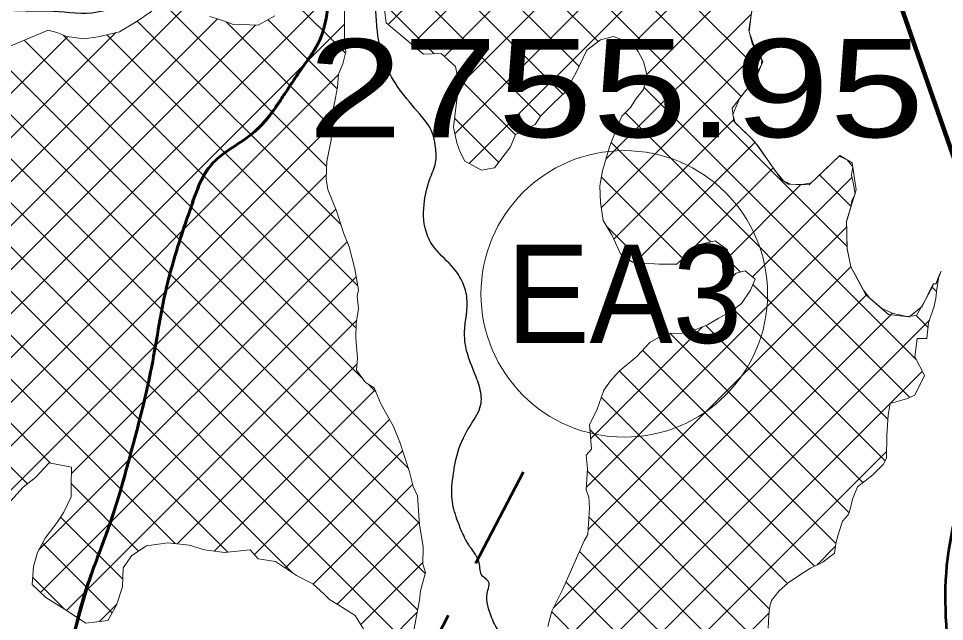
# Model space of a CAD drawing. Extents: x -1643653 to 4543381, y 1624270 to 13878484.
# Drawn here: x 749282 to 754001, y 8962515 to 8965588 of the extents above; entities that cross this region are included whole.
import ezdxf
from ezdxf.enums import TextEntityAlignment as Align

# ---------------------------------------------------------------- set-up
doc = ezdxf.new("R2010")
doc.units = 0
doc.header["$LTSCALE"] = 200
doc.linetypes.add('MEDIUM_DASHED', pattern=[4.5, 3, -1.5])
for name, color, linetype, lineweight in [('1', 7, 'Continuous', 13), ('10', 7, 'MEDIUM_DASHED', 60), ('24', 7, 'Continuous', 25), ('26', 7, 'Continuous', 106), ('27', 7, 'Continuous', 53), ('29', 7, 'Continuous', 13), ('45', 7, 'Continuous', 13)]:
    doc.layers.add(name, color=color, linetype=linetype, lineweight=lineweight)
doc.layers.add('63', color=7, linetype='Continuous')

msp = doc.modelspace()

# ---------------------------------------------------------------- linework, layer by layer
at = {"layer": '1', "lineweight": 25}
msp.add_spline([(814781, 9009175.5), (814787.2, 9009173.4), (814796.9, 9009173.4), (814799.4, 9009172.4), (814805.1, 9009174.5), (814805.6, 9009176.5), (814811.7, 9009179.5), (814811.7, 9009179.5), (814801.5, 9009181), (814790.7, 9009181.5), (814784.1, 9009183.1), (814777.4, 9009185.1), (814778.4, 9009175.5)], degree=3, dxfattribs=at)
at = {"layer": '10'}
msp.add_open_spline([(751718.9, 8957290.2), (751531.6, 8957712.2), (750995.8, 8957861.4), (750836, 8958259.9), (750739.1, 8958501.4), (750810.6, 8958803), (750701.7, 8959043.4), (750649.5, 8959158.5), (750585.8, 8959273.1), (750522.6, 8959379.2), (750416.4, 8959557.6), (750245.2, 8959714.4), (750142.1, 8959894), (750059.8, 8960037.4), (750424.3, 8960195.8), (750388.3, 8960341.7), (750306, 8960675.5), (749757.2, 8960933.4), (749694.4, 8961281.9), (749657.1, 8961488.8), (749737.2, 8961760.6), (749694.4, 8961975.8), (749670.2, 8962097.1), (749510.2, 8962210.1), (749537.7, 8962334), (749613.3, 8962675.1), (749758.5, 8963019.6), (749851.1, 8963363.7), (749964, 8963783.7), (750022.5, 8964223.4), (750164.5, 8964639.7), (750243.4, 8964871.2), (750497.6, 8964991.5), (750634.5, 8965199.3), (750728.3, 8965341.6), (750833.7, 8965482.3), (750858.4, 8965647), (750892.9, 8965877.2), (750782, 8966109.4), (750768.8, 8966340.9), (750760.8, 8966481.8), (750668.1, 8966638.3), (750791.2, 8966766.2), (750923.4, 8966903.6), (751072.8, 8966882.1), (751216.6, 8966934), (751537.1, 8967049.7), (751840, 8967247.2), (752179.1, 8967269.8), (752291, 8967277.3), (752403, 8967284.8), (752514.9, 8967292.2), (752738.7, 8967307.2), (752962.6, 8967322.1), (753186.4, 8967337), (753247.3, 8967341.1), (753307.9, 8967370.8), (753353.8, 8967411.3)], degree=3, dxfattribs=at)
at = {"layer": '24'}
for points in [[(754168.1, 8959356.7), (754118.5, 8959373.3), (754015.9, 8959439.5), (753963, 8959522.3), (753920, 8959565.3), (753863.7, 8959601.7), (753777.7, 8959624.9), (753671.8, 8959664.6), (753599, 8959727.5), (753470, 8959860), (753347.6, 8960035.4), (753188.7, 8960240.7), (753072.9, 8960336.7), (753006.8, 8960409.6), (752887.7, 8960462.5), (752692.4, 8960515.5), (752381.4, 8960598.3), (752318.6, 8960631.4), (752182.9, 8960823.4), (752133.3, 8960879.7), (752149.8, 8961088.3), (752153.1, 8961154.5), (752176.3, 8961240.6), (752202.8, 8961346.5), (752202.8, 8961459.1), (752163.1, 8961578.2), (752126.7, 8961627.9), (752100.2, 8961730.6), (752067.1, 8961783.5), (752020.8, 8961823.2), (751842.1, 8961922.6), (751815.6, 8962002), (751828.9, 8962035.1), (751891.7, 8962194.1), (751891.7, 8962247), (751799.1, 8962392.7), (751723, 8962475.5), (751686.6, 8962551.6), (751673.4, 8962674.1), (751680, 8962710.5), (751646.7, 8962746), (751629.2, 8962814.3), (751582.4, 8962896.2), (751541.5, 8962972.3), (751516.1, 8963036.6), (751490.8, 8963138), (751498.6, 8963270.7), (751510.3, 8963338.9), (751566.8, 8963485.2), (751623.3, 8963580.8), (751638.9, 8963627.6), (751638.9, 8963670.5), (751613.6, 8963762.2), (751561, 8963914.3), (751555.1, 8963990.3), (751566.8, 8964163.9), (751545.4, 8964241.9), (751500.6, 8964314.1), (751401.2, 8964419.4), (751358.3, 8964503.3), (751350.5, 8964659.3), (751381.7, 8964780.2), (751408.9, 8964864.1), (751405, 8964942.1), (751391.4, 8965002.6), (751327.1, 8965100.1), (751223.8, 8965226.9), (751149.7, 8965359.5), (751110.7, 8965523.3), (751102.9, 8965618.9), (751071.8, 8965913.4), (751038.6, 8966215.7), (751023, 8966471), (751017.2, 8966644)], [(748358.1, 8965451.5), (748438.1, 8965506.5), (748563, 8965506.5), (748723, 8965636.5), (748857.9, 8965706.6), (748967.9, 8965706.6), (749077.8, 8965666.6), (749232.8, 8965631.5), (749457.7, 8965626.5), (749682.7, 8965621.5), (749822.6, 8965661.6), (750112, 8965657.9)]]:
    msp.add_spline(points, degree=3, dxfattribs=at)
at = {"layer": '26'}
msp.add_lwpolyline([(753190.3, 8967338.5), (754329.1, 8964076.9), (754343, 8964004.7), (754338.8, 8963931.9)], dxfattribs=at)
at = {"layer": '27'}
msp.add_lwpolyline([(754347.5, 8964023.9), (753190.7, 8967337.3)], dxfattribs=at)
at = {"layer": '27', "linetype": 'MEDIUM_DASHED'}
msp.add_lwpolyline([(746223.3, 8958775.3), (750360.3, 8960419.9), (751854.8, 8963278.1)], dxfattribs=at)
at = {"layer": '27'}
for points in [[(749694.4, 8961281.9), (749657.1, 8961488.8), (749737.2, 8961760.6), (749694.4, 8961975.8), (749670.2, 8962097.1), (749510.2, 8962210.1), (749537.7, 8962334), (749613.3, 8962675.1), (749758.5, 8963019.6), (749851.1, 8963363.7), (749964, 8963783.7), (750022.5, 8964223.4), (750164.5, 8964639.7), (750243.4, 8964871.2), (750497.6, 8964991.5), (750634.5, 8965199.3), (750728.3, 8965341.6), (750833.7, 8965482.3), (750858.4, 8965647), (750892.9, 8965877.2), (750782, 8966109.4), (750768.8, 8966340.9), (750760.8, 8966481.8), (750668.1, 8966638.3), (750791.2, 8966766.2), (750923.4, 8966903.6), (751072.8, 8966882.1), (751216.6, 8966934), (751451.7, 8967018.8), (751677.3, 8967147.7), (751914.7, 8967219.3)], [(750768.8, 8966340.9), (750782, 8966109.4), (750892.9, 8965877.2), (750858.4, 8965647), (750833.7, 8965482.3), (750728.3, 8965341.6), (750634.5, 8965199.3), (750497.6, 8964991.5), (750243.4, 8964871.2), (750164.5, 8964639.7), (750022.5, 8964223.4), (749964, 8963783.7), (749851.1, 8963363.7), (749758.5, 8963019.6), (749613.3, 8962675.1), (749537.7, 8962334), (749510.2, 8962210.1), (749670.2, 8962097.1), (749694.4, 8961975.8), (749737.2, 8961760.6), (749657.1, 8961488.8), (749694.4, 8961281.9)]]:
    msp.add_open_spline(points, degree=3, dxfattribs=at)
at = {"layer": '29'}
for p, q in [((753054.9, 8965325.1), (750152.7, 8968227.4)), ((752964.5, 8965191.1), (750014.4, 8968141.1)), ((753504.2, 8964426.8), (749925.3, 8968005.8)), ((752235.7, 8965470.8), (750097.6, 8967608.9)), ((751165.3, 8965557.6), (752052.8, 8966445)), ((752138.4, 8965343.7), (751128, 8966354)), ((751287.5, 8965455.2), (752197.2, 8966364.9)), ((751451.8, 8965395), (752305.7, 8966248.8)), ((751523.3, 8965242), (752451.8, 8966170.5)), ((752055.3, 8965202.2), (751152.7, 8966104.8)), ((751505.9, 8965000.1), (752560.6, 8966054.8)), ((752410.2, 8965455.3), (752955.1, 8966000.3)), ((751579, 8964848.7), (752649.8, 8965919.5)), ((751941.7, 8965091.3), (751143.5, 8965889.5)), ((752483.1, 8965303.7), (753008.5, 8965829.2)), ((747651.5, 8962492.7), (750960.2, 8965801.4)), ((750948.4, 8965411.1), (750601.8, 8965757.8)), ((746919, 8962433.8), (750129.3, 8965644)), ((750851.8, 8964834.2), (750036.1, 8965649.8)), ((751400.2, 8965408.4), (751143.7, 8965664.8)), ((747383.2, 8962673.5), (750295.7, 8965585.9)), ((750905.5, 8965229.5), (750552.5, 8965582.5)), ((752274.6, 8964870.8), (753016.8, 8965612.9)), ((747493.6, 8962559.4), (750489.4, 8965555.1)), ((748233.9, 8962850.6), (750942.7, 8965559.4)), ((750923.6, 8964537.8), (749886.5, 8965575)), ((750875.9, 8965034.6), (750339.5, 8965571)), ((746725.9, 8962689.7), (749531.6, 8965495.4)), ((746761.3, 8962500.6), (749776.9, 8965516.2)), ((751001.6, 8964010.8), (749508.7, 8965503.8)), ((751010.5, 8964226.5), (749731.7, 8965505.3)), ((751036.3, 8963751.6), (749310.3, 8965477.7)), ((751325.2, 8963013.7), (748926, 8965413)), ((751268.5, 8963295), (749126.9, 8965436.6)), ((752250.9, 8964622.6), (753046, 8965417.7)), ((751354.5, 8962759.9), (748737.3, 8965377.2)), ((751315.7, 8962574.2), (748545.4, 8965344.5)), ((748576.4, 8962968.6), (750913.2, 8965305.4)), ((751262.6, 8962402.8), (748375.9, 8965289.6)), ((751813.6, 8964995), (751519.6, 8965288.9)), ((750679.8, 8962761.1), (748227.7, 8965213.2)), ((753856.7, 8963849.9), (752468.9, 8965237.7)), ((750347.5, 8962868.9), (748079.7, 8965136.8)), ((751728.2, 8964855.8), (751504.1, 8965079.9)), ((752316, 8964463.1), (752928.6, 8965075.8)), ((753824.8, 8963657.3), (752374.1, 8965108)), ((750079.9, 8962912), (747954.7, 8965037.2)), ((748793.7, 8962961.4), (750876.2, 8965043.9)), ((752807.7, 8964449.9), (752301.7, 8964955.8)), ((752422.7, 8964345.3), (753034.1, 8964956.7)), ((749444.8, 8963322.6), (747854.8, 8964912.6)), ((749326.9, 8963216), (747729.4, 8964813.5)), ((749054, 8962997.2), (750850.3, 8964793.5)), ((752667.8, 8964365.3), (752251.7, 8964781.3)), ((752656.4, 8964354.5), (753128.3, 8964826.5)), ((753523.7, 8964631.8), (753364, 8964791.6)), ((752875.3, 8964349), (753268.5, 8964742.1)), ((753022.4, 8964271.6), (753528.8, 8964778)), ((749551.2, 8963270), (750898, 8964616.7)), ((752175.5, 8963200.1), (753502.4, 8964527.1)), ((752466.6, 8964341.9), (752277.2, 8964531.3)), ((749383.9, 8962878.1), (750955.9, 8964450.1)), ((752961.4, 8964296.1), (752883.6, 8964373.9)), ((752184.5, 8962984.6), (753523.1, 8964323.2)), ((749393.4, 8962663.1), (751002.8, 8964272.5)), ((753971.2, 8964275.5), (753978.6, 8964290.3)), ((753711.6, 8963545.9), (753024.4, 8964233.2)), ((753959.1, 8964196.5), (753937.2, 8964218.4)), ((752007.1, 8962582.7), (753605.6, 8964181.2)), ((751986.3, 8962337.4), (753734.9, 8964086)), ((753698.7, 8963334.3), (752927.2, 8964105.9)), ((753916.8, 8964014.2), (753856.1, 8964075)), ((749526.1, 8962571.3), (751004.9, 8964050.1)), ((752085.3, 8962211.8), (753923.6, 8964050.2)), ((752196.9, 8963446), (752767.7, 8964016.8)), ((753514.5, 8963069.5), (752600.2, 8963983.8)), ((753585, 8963223.5), (752784.9, 8964023.7)), ((753447.7, 8962911.8), (752462, 8963897.5)), ((750090.1, 8962910.8), (751006.5, 8963827.2)), ((753338.1, 8962796.9), (752343.6, 8963791.4)), ((753724, 8963626.1), (753888.1, 8963790.2)), ((750278, 8962874.2), (751099.3, 8963695.5)), ((751104, 8963683.9), (751062.1, 8963725.8)), ((753201.3, 8962709.2), (752251.6, 8963658.8)), ((752193.3, 8962095.4), (753723.8, 8963625.9)), ((750484.3, 8962856), (751172.4, 8963544.1)), ((753108.8, 8962577.2), (752193.2, 8963492.8)), ((750640.5, 8962787.7), (751238.5, 8963385.7)), ((752286.6, 8961964.2), (753706.1, 8963383.7)), ((753086.1, 8962375.4), (752180.6, 8963280.9)), ((749893.6, 8962873.8), (749549.4, 8963218)), ((750783, 8962705.7), (751290.1, 8963212.7)), ((749813, 8962730), (749495.8, 8963047.1)), ((753055.3, 8962181.7), (752188.8, 8963048.2)), ((750905.8, 8962604), (751324.6, 8963022.7)), ((749758.4, 8962560), (749403.8, 8962914.6)), ((753349.3, 8962802.4), (753445.7, 8962898.8)), ((752974.9, 8962037.6), (752140.2, 8962872.3)), ((751025.5, 8962499.1), (751341.6, 8962815.2)), ((749515.5, 8962578.4), (749354.3, 8962739.6)), ((752853, 8961935), (752071.4, 8962716.6)), ((749694.8, 8962515.5), (749781.6, 8962602.3)), ((751136.4, 8962385.6), (751313.5, 8962562.7)), ((752697.3, 8961866.1), (751998.8, 8962564.6)), ((752434.8, 8961887.9), (753106.6, 8962559.6))]:
    msp.add_line(p, q, dxfattribs=at)
for points in [[(753026.8, 8965682.9), (753003.4, 8965528.6), (753020.4, 8965460.6), (753075.2, 8965368.6), (753041.8, 8965290.6), (752917.9, 8965130.9), (752926.3, 8965064.4), (753033.2, 8964961.6), (753170.1, 8964767.1), (753204.5, 8964743.4), (753311.5, 8964741.2), (753467.6, 8964890.8), (753529.7, 8964852.6), (753551.2, 8964715.7), (753502, 8964556.2), (753504.1, 8964416.1), (753523.3, 8964321.9), (753600.6, 8964180.2), (753715.8, 8964080), (753821.4, 8964068.1), (753887.2, 8964120.2), (753942.9, 8964236.6), (753957.9, 8964236.3), (753983.5, 8964301.3)], [(751191.9, 8963508.5), (751128.5, 8963624), (751094.8, 8963706.6), (751049.9, 8963733), (751003.6, 8963796.4), (751009.4, 8963857.2), (751000, 8963958), (751002.3, 8964033.1), (751014.1, 8964110.4), (751008.1, 8964172.4), (751014, 8964205.5), (750996.3, 8964312), (750966.7, 8964424.4), (750937.1, 8964495.4), (750901.5, 8964607.8), (750857.6, 8964716.9), (750849.5, 8964771.7), (750852.7, 8964859.6), (750874.8, 8964969.4), (750875.6, 8965025.5), (750877.7, 8965094.4), (750897.4, 8965183.7), (750907.1, 8965238.6), (750913, 8965305), (750934.3, 8965357.4), (750950.4, 8965418.7), (750942.3, 8965478.5), (750942.8, 8965578), (750942.3, 8965641.7)], [(751143.6, 8965659.8), (751155.8, 8965565.6), (751345.8, 8965406.4), (751435.6, 8965409.7), (751508.7, 8965343.2), (751525.4, 8965260.2), (751515.4, 8965173.8), (751505.4, 8965090.7), (751498.8, 8965034.2), (751515.4, 8964954.5), (751532, 8964907.9), (751555.3, 8964861.4), (751641.8, 8964814.9), (751707, 8964827.9), (751788.1, 8964934.5), (751814.7, 8964997.7), (751914.5, 8965047.5), (751941.1, 8965090.7), (752010.9, 8965160.5), (752067.5, 8965213.7), (752123.9, 8965312.9), (752177.2, 8965426.3), (752247, 8965479.5), (752313.5, 8965496.1), (752360.1, 8965479.5), (752406.7, 8965459.5), (752439.9, 8965419.7), (752466.5, 8965369.8), (752483.1, 8965303.3), (752466.5, 8965226.9), (752429.9, 8965180.4), (752400, 8965133.9), (752356.8, 8965090.7), (752330.2, 8965030.9), (752293.6, 8964934.5), (752257, 8964811.6), (752243.7, 8964735.2), (752247, 8964648.8), (752260.3, 8964559), (752306.9, 8964482.6), (752350.1, 8964389.6), (752410, 8964346.4), (752449.9, 8964343.1), (752546.3, 8964336.4), (752582.9, 8964336.4), (752637.4, 8964336.6), (752739.2, 8964432.8), (752832.3, 8964456), (752895.5, 8964409.5), (752868.9, 8964329.8)], [(753019.2, 8965633.2), (753005.4, 8965520.4), (753034.1, 8965437.7), (753069.1, 8965378.8), (753068.8, 8965353.6), (753032.1, 8965278.1), (753007.2, 8965246), (752956, 8965180.1), (752921.8, 8965099.8), (752934, 8965057), (752966.3, 8965025.9), (753010, 8964984), (753046.9, 8964942.2), (753108.4, 8964854.8), (753139.4, 8964810.7), (753179.6, 8964760.5), (753215.1, 8964743.2), (753244.9, 8964742.6), (753274.7, 8964742), (753321.8, 8964751.1), (753371.8, 8964799), (753424, 8964849.1), (753463.2, 8964886.6), (753505, 8964867.8), (753532.8, 8964832.6), (753526, 8964791.3), (753536.2, 8964743.2), (753544.7, 8964694.9), (753528.2, 8964658.3), (753521.8, 8964620.6), (753502, 8964552.5), (753502.7, 8964510.2), (753503.4, 8964463.6), (753504.5, 8964414.1), (753523.3, 8964321.9), (753546.4, 8964279.7), (753587.4, 8964204.4), (753619.1, 8964164.1), (753680.6, 8964110.6), (753739, 8964084.2), (753810, 8964069.4), (753858.4, 8964075.2), (753879.8, 8964114.3), (753907.2, 8964162), (753940.6, 8964224.8), (753942.9, 8964236.6), (753957.3, 8964236.3), (753971.2, 8964275.5)], [(749960.9, 8965626.5), (749881, 8965571.1), (749796, 8965520.8), (749686.6, 8965494.4), (749614, 8965485), (749528.5, 8965495.8), (749476.1, 8965517), (749432.6, 8965529.5), (749217.9, 8965438.6)], [(750587, 8965601.8), (750502.8, 8965554.6), (750371.9, 8965559.6), (750311.8, 8965580.8), (750256.9, 8965598.2)], [(752868.9, 8964329.8), (752872.2, 8964279.9), (752915.5, 8964266.6), (752939, 8964290.5), (752985.3, 8964302), (753035.7, 8964260.6)], [(753909.9, 8963957.6), (753919.5, 8964036.7), (753930.7, 8964073.7), (753945.7, 8964114.6), (753956.8, 8964161.9), (753959.1, 8964196.3), (753971.2, 8964275.5)], [(751979.8, 8962489.7), (751999.6, 8962567.6), (752053.6, 8962676.3), (752163.8, 8962925.7), (752182.7, 8962957.8), (752191.9, 8963094.2), (752187.6, 8963149), (752174.6, 8963185.8), (752181.4, 8963294.2), (752174.5, 8963363), (752201.1, 8963392.6), (752191.2, 8963518.7), (752228.8, 8963592.9), (752263.8, 8963693.9), (752297.8, 8963741.3), (752342.1, 8963790.1), (752432, 8963866), (752499.2, 8963936.5), (752579.6, 8963983.4), (752664.3, 8963985), (752724.1, 8963999.5), (752792.8, 8964026.8), (752847.3, 8964059.1), (752917.1, 8964097.8), (752965.3, 8964136.5), (753011.9, 8964203.1), (753035.7, 8964260.6)], [(753909.9, 8963957.6), (753861.3, 8963958.1), (753848.9, 8963864.6), (753899.6, 8963768.4), (753849.7, 8963667.8), (753806.5, 8963649.6), (753723.8, 8963626), (753712.8, 8963567.3), (753707.2, 8963462.7), (753705.6, 8963346.7), (753687.9, 8963314.7), (753634.8, 8963263.3), (753557.5, 8963201.5), (753531.2, 8963138.9), (753520.2, 8963087.8), (753511.4, 8963059.7), (753481.1, 8963026.3), (753455, 8962945.8), (753447.6, 8962911.3), (753440.3, 8962862.8), (753380.7, 8962817.8), (753317.2, 8962786.7), (753261.4, 8962751.8), (753204.4, 8962711.9), (753156.2, 8962669.5), (753118.4, 8962622), (753110.9, 8962593.9), (753104.9, 8962546.7), (753101.6, 8962481.7)], [(751290.6, 8962439.8), (751310.2, 8962544.5), (751324.9, 8962623.6), (751330.9, 8962672.1), (751355.6, 8962764.1), (751341.3, 8962807.3), (751344.4, 8962896.5), (751325.7, 8963007.3), (751314.4, 8963156.3), (751292.4, 8963203.3), (751273.9, 8963278.4), (751224.4, 8963428.4), (751191.9, 8963508.5)], [(749226.7, 8963113.8), (749305.6, 8963199.2), (749368.1, 8963248.5), (749437.2, 8963324.1), (749552.3, 8963301.1), (749549, 8963205.8), (749549, 8963149.9), (749512.6, 8963072.5), (749476.7, 8963018.5), (749417.5, 8962939.6), (749378, 8962867.2), (749358.2, 8962794.9), (749351.7, 8962702.9), (749420.7, 8962637.2), (749516.1, 8962578), (749624, 8962506.1), (749736.1, 8962520.9), (749780.1, 8962597.8), (749811.3, 8962691.1), (749815.5, 8962788.4), (749858.3, 8962850.8), (749933.9, 8962900.1), (750042.5, 8962916.6), (750151, 8962903.4), (750230, 8962880.4), (750331.9, 8962867.2), (750462.5, 8962880.8), (750503.6, 8962834), (750591.7, 8962820.7), (750698, 8962748.8), (750781.2, 8962707.4), (750838.9, 8962654.3), (750865.9, 8962627.7), (750914.6, 8962598.8), (750996.6, 8962545.9), (751076.6, 8962416.5)]]:
    msp.add_lwpolyline(points, dxfattribs=at)
at = {"layer": '29', "lineweight": 53}
for points in [[(750360.3, 8960419.9), (750221.8, 8960717.1), (749752.2, 8960961.1), (749694.4, 8961281.9), (749657.1, 8961488.8), (749737.2, 8961760.6), (749694.4, 8961975.8), (749670.2, 8962097.1), (749510.2, 8962210.1), (749537.7, 8962334), (749613.3, 8962675.1), (749758.5, 8963019.6), (749851.1, 8963363.7), (749964, 8963783.7), (750022.5, 8964223.4), (750164.5, 8964639.7), (750243.4, 8964871.2), (750497.6, 8964991.5), (750634.5, 8965199.3), (750728.3, 8965341.6), (750833.7, 8965482.3), (750858.4, 8965647), (750892.9, 8965877.2), (750782, 8966109.4), (750768.8, 8966340.9), (750760.8, 8966481.8), (750668.1, 8966638.3), (750791.2, 8966766.2), (750923.4, 8966903.6), (751072.8, 8966882.1), (751216.6, 8966934), (751537.1, 8967049.7), (751840, 8967247.2), (752179.1, 8967269.8), (752291, 8967277.3), (752403, 8967284.8), (752514.9, 8967292.2), (752738.7, 8967307.2), (752962.6, 8967322.1), (753186.4, 8967337)], [(753186.4, 8967337), (752962.6, 8967322.1), (752738.7, 8967307.2), (752514.9, 8967292.2), (752403, 8967284.8), (752291, 8967277.3), (752179.1, 8967269.8), (751840, 8967247.2), (751537.1, 8967049.7), (751216.6, 8966934), (751072.8, 8966882.1), (750923.4, 8966903.6), (750791.2, 8966766.2), (750668.1, 8966638.3), (750760.8, 8966481.8), (750768.8, 8966340.9), (750782, 8966109.4), (750892.9, 8965877.2), (750858.4, 8965647), (750833.7, 8965482.3), (750728.3, 8965341.6), (750634.5, 8965199.3), (750497.6, 8964991.5), (750243.4, 8964871.2), (750164.5, 8964639.7), (750022.5, 8964223.4), (749964, 8963783.7), (749851.1, 8963363.7), (749758.5, 8963019.6), (749613.3, 8962675.1), (749537.7, 8962334)]]:
    msp.add_open_spline(points, degree=3, dxfattribs=at)
msp.add_spline([(754422.8, 8958978.7), (754279.2, 8959994.3), (754158.3, 8961590.6), (754013.3, 8962799.9), (754351.7, 8964009.2), (753190.3, 8967338.5)], degree=3, dxfattribs=at)
at = {"layer": '45'}
msp.add_circle((752368.6, 8964184.9), 730.2, dxfattribs=at)

# ---------------------------------------------------------------- texts
at = {"layer": '45', "width": 0.95}
msp.add_text('EA3', height=500, dxfattribs=at).set_placement((752368.6, 8963934.9), align=Align.CENTER)
at = {"layer": '63', "width": 1.3}
msp.add_text(' 2755.95 ha', height=500, dxfattribs=at).set_placement((750514.6, 8964983.4))

doc.saveas('drawing.dxf')
